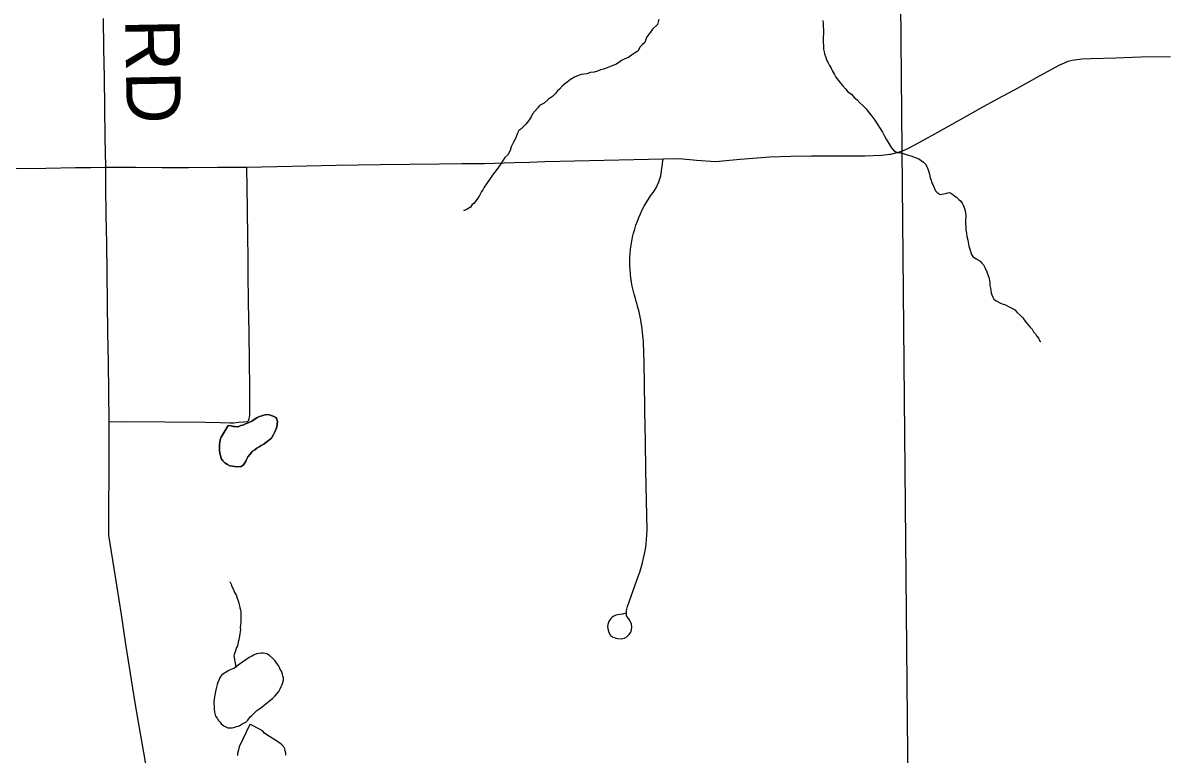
# Model space of a CAD drawing. Extents: x 103424 to 290657, y 38711 to 110967.
# Drawn here: x 114869 to 121217, y 59865 to 63924 of the extents above; entities that cross this region are included whole.
import ezdxf

# ---------------------------------------------------------------- set-up
doc = ezdxf.new("R2010")
doc.units = 0
for name, color, linetype in [('GM_X_Corporation', 7, 'Continuous'), ('GM_X_Minor_Lake', 7, 'Continuous'), ('GM_X_Minor_River', 7, 'Continuous'), ('GM_X_Township_Road', 7, 'Continuous'), ('GM_X_Township_Road_Text', 7, 'Continuous')]:
    doc.layers.add(name, color=color, linetype=linetype)

msp = doc.modelspace()

# ---------------------------------------------------------------- linework, layer by layer
at = {"layer": 'GM_X_Corporation'}
for points in [[(103423.7, 70904.9), (103423.7, 43132.7), (108691.3, 43264.4), (116952, 43470.9), (119934.2, 43543), (119908.2, 46302.1), (119859.8, 51426.6), (119800.4, 57496.9), (119747.3, 63220.6), (119711.4, 67089.1)], [(149451.3, 44180.8), (147524, 44122.7), (147511.7, 44122.4), (144100.1, 44042.4), (133604.6, 43873.3), (130307.3, 43800.5), (126993.8, 43728), (121865.1, 43580.2), (119934.2, 43543), (119908.2, 46302.1), (119859.8, 51426.6), (119800.4, 57496.9), (119747.3, 63220.6), (119711.4, 67089.1)]]:
    msp.add_lwpolyline(points, dxfattribs=at)
at = {"layer": 'GM_X_Minor_Lake'}
for points in [[(116006.8, 61689.4), (116007.9, 61689.5), (116024, 61687.7), (116036.2, 61683.9), (116046.3, 61684), (116062.5, 61682.3), (116078.5, 61688.6), (116088.6, 61690.8), (116104.6, 61699.1), (116118.6, 61703.4), (116138.6, 61713.8), (116152.6, 61722.1), (116166.6, 61732.5), (116180.6, 61738.8), (116194.6, 61743), (116204.7, 61747.2), (116220.8, 61749.5), (116236.9, 61747.8), (116247.1, 61743.9), (116257.2, 61740), (116271.5, 61734.2), (116277.7, 61724.2), (116282, 61710.1), (116278.4, 61681.8), (116274.6, 61669.6), (116268.7, 61657.4), (116262.8, 61647.2), (116257, 61635), (116247.2, 61618.6), (116231.2, 61606.3), (116217.3, 61593.9), (116205.3, 61585.6), (116191.4, 61577.3), (116179.4, 61571.1), (116167.4, 61562.8), (116155.4, 61554.5), (116143.5, 61546.2), (116129.6, 61529.8), (116117.7, 61515.5), (116109.9, 61501.2), (116106, 61491.1), (116100.2, 61480.9), (116092.3, 61470.6), (116080.3, 61462.3), (116058.1, 61460), (116042, 61461.7), (116031.8, 61463.6), (116017.7, 61465.4), (116003.4, 61473.2), (115989.2, 61481.1), (115978.9, 61493), (115968.6, 61505), (115964.3, 61523.1), (115962.1, 61533.1), (115959.7, 61551.3), (115959.6, 61561.4), (115959.2, 61583.6), (115961, 61595.8), (115962.8, 61609.9), (115968.6, 61624.2), (116006.8, 61689.4)], [(116217.3, 61593.9), (116231.2, 61606.3), (116247.2, 61618.6), (116257, 61635), (116262.8, 61647.2), (116268.7, 61657.4), (116274.6, 61669.6), (116278.4, 61681.8), (116282, 61710.1), (116277.7, 61724.2), (116271.5, 61734.2), (116257.2, 61740), (116247.1, 61743.9), (116236.9, 61747.8), (116220.8, 61749.5), (116204.7, 61747.2), (116194.6, 61743), (116180.6, 61738.8), (116166.6, 61732.5), (116152.6, 61722.1), (116138.6, 61713.8), (116118.6, 61703.4), (116104.6, 61699.1), (116088.6, 61690.8), (116078.5, 61688.6), (116062.5, 61682.3), (116046.3, 61684), (116036.2, 61683.9), (116024, 61687.7), (116007.9, 61689.5), (116006.8, 61689.4)], [(116006.8, 61689.4), (115968.6, 61624.2), (115962.8, 61609.9), (115961, 61595.8), (115959.2, 61583.6), (115959.6, 61561.4), (115959.7, 61551.3), (115962.1, 61533.1), (115964.3, 61523.1), (115968.6, 61505), (115978.9, 61493), (115989.2, 61481.1), (116003.4, 61473.2), (116017.7, 61465.4), (116031.8, 61463.6), (116042, 61461.7), (116058.1, 61460), (116080.3, 61462.3), (116092.3, 61470.6), (116100.2, 61480.9), (116106, 61491.1), (116109.9, 61501.2), (116117.7, 61515.5), (116129.6, 61529.8), (116143.5, 61546.2), (116155.4, 61554.5), (116167.4, 61562.8), (116179.4, 61571.1), (116191.4, 61577.3), (116205.3, 61585.6), (116217.3, 61593.9)], [(116124.6, 60401.2), (116062.5, 60359), (116052.6, 60348.7), (116038.6, 60340.4), (116022.5, 60334.1), (116010.5, 60329.8), (115972.6, 60305), (115958.8, 60286.6), (115956.9, 60276.4), (115951.1, 60264.2), (115947.2, 60252), (115943.5, 60235.8), (115939.7, 60221.6), (115935.9, 60203.4), (115932.2, 60183.1), (115930.5, 60168.9), (115928.7, 60154.8), (115928.9, 60142.6), (115929.1, 60130.5), (115929.3, 60116.4), (115931.7, 60098.2), (115938.1, 60076.1), (115946.4, 60064.1), (115954.6, 60052.2), (115962.9, 60042.2), (115969.1, 60032.2), (115983.4, 60022.3), (116005.8, 60010.6), (116015.9, 60010.7), (116030, 60011), (116040, 60013.1), (116054.1, 60017.4), (116064.1, 60019.6), (116076.1, 60025.9), (116086.1, 60032.1), (116106.1, 60042.5), (116116, 60052.8), (116129.9, 60071.2), (116139.8, 60079.4), (116167.6, 60106.2), (116177.6, 60114.4), (116187.5, 60120.6), (116237.1, 60160.5)], [(116237.1, 60160.5), (116239.3, 60161.9), (116253.2, 60174.2), (116267.2, 60186.6), (116277, 60198.9), (116288.9, 60213.2), (116296.7, 60227.5), (116302.6, 60239.7), (116306.4, 60251.9), (116310.3, 60262), (116314.1, 60276.2), (116313.9, 60288.4), (116311.7, 60298.4), (116309.5, 60308.5), (116303.2, 60324.6), (116297, 60334.5), (116292.7, 60346.6), (116286.5, 60356.6), (116278.2, 60368.6), (116267.9, 60382.6), (116255.6, 60396.5), (116237.1, 60412.4), (116222.8, 60422.2), (116212.7, 60424.1), (116202.6, 60425.9), (116190.5, 60425.7), (116178.4, 60423.5), (116164.3, 60421.3), (116148.3, 60414.9), (116138.3, 60408.7), (116128.3, 60402.5), (116124.6, 60401.2)], [(116128.6, 60028.7), (116068.1, 59904.5), (116064.3, 59888.3), (116058.6, 59868), (116058.8, 59857.9)], [(116216.8, 59975.9), (116210.1, 59981.6), (116197.8, 59993.5), (116181.4, 60003.3), (116135.8, 60027.2), (116128.6, 60028.7)], [(116327.1, 59858.3), (116326.9, 59870.4), (116324.7, 59882.5), (116322.5, 59894.5), (116316.3, 59904.6), (116306, 59916.5), (116291.7, 59928.4), (116216.8, 59975.9)]]:
    msp.add_lwpolyline(points, dxfattribs=at)
at = {"layer": 'GM_X_Minor_River'}
for points in [[(118397.5, 63945), (118389.9, 63914.5), (118362.1, 63889.8), (118350.3, 63871.5), (118342.4, 63861.2), (118328.6, 63842.8), (118319, 63814.4), (118305, 63802), (118293.1, 63791.7), (118281.4, 63767.3), (118261.4, 63754.9), (118245.5, 63744.5), (118231.5, 63734.2), (118217.5, 63727.9), (118205.5, 63721.6), (118189.5, 63715.3), (118161.5, 63694.6), (118133.5, 63684.1), (118113.4, 63675.6), (118101.4, 63671.4), (118089.4, 63667.2), (118073.3, 63662.9), (118057.3, 63656.5), (118039.2, 63650.2), (118017.1, 63647.8), (117997, 63641.4), (117980.9, 63639.1), (117968.8, 63636.9), (117954.7, 63634.6), (117928.7, 63622.1), (117906.7, 63609.6), (117888.8, 63595.2), (117872.9, 63582.8), (117860.9, 63572.5), (117845.1, 63556.1), (117835.1, 63545.8), (117823.3, 63531.5), (117807.4, 63515.1), (117785.5, 63500.5), (117761.6, 63477.9), (117735.6, 63465.4), (117723.7, 63451), (117696, 63418.3), (117688.2, 63402), (117674.5, 63379.5), (117658.7, 63361.1), (117644.8, 63346.7), (117630.8, 63334.4), (117620.9, 63326.1), (117613.1, 63311.9), (117603.4, 63285.4), (117589.7, 63258.9), (117578, 63236.5), (117572.3, 63216.2), (117558.6, 63191.8), (117542.7, 63177.4), (117532.9, 63161), (117517.1, 63136.5), (117497.4, 63109.9), (117477.7, 63083.4), (117458, 63054.8), (117440.2, 63030.2), (117428.4, 63011.8), (117420.6, 62997.6), (117412.7, 62987.3), (117403, 62965), (117393.1, 62950.7), (117383.3, 62938.4), (117371.4, 62922), (117361.4, 62915.8), (117351.6, 62901.5), (117333.6, 62889.1), (117319.6, 62882.8), (117315.6, 62882.7)], [(119307.7, 63937.7), (119308, 63919.5), (119308.2, 63903.3), (119310.6, 63885.2), (119310.9, 63865), (119309.2, 63844.8), (119309.7, 63818.5), (119310, 63796.3), (119310.3, 63778.1), (119314.6, 63764), (119316.8, 63752), (119321.1, 63737.9), (119329.5, 63715.8), (119335.8, 63701.8), (119344.1, 63687.8), (119352.5, 63671.7), (119360.8, 63655.7), (119371.2, 63637.7), (119379.6, 63621.7), (119391.9, 63605.7), (119404.3, 63589.7), (119418.7, 63573.8), (119433.1, 63557.9), (119445.5, 63541.9), (119465.9, 63528.1), (119480.3, 63510.2), (119496.7, 63496.3), (119513.1, 63480.4), (119529.5, 63464.5), (119548, 63446.6), (119562.4, 63426.7), (119578.9, 63406.7), (119595.4, 63384.8), (119638.9, 63316.8), (119647.3, 63298.8), (119657.7, 63278.7), (119668.1, 63262.8), (119678.5, 63244.7), (119688.8, 63230.8), (119699.1, 63216.8), (119711.4, 63208.9), (119721.5, 63205), (119733.6, 63205.2), (119751.9, 63199.5)], [(119751.9, 63199.5), (119770.1, 63193.7), (119782.3, 63189.9), (119794.5, 63186), (119810.7, 63180.2), (119824.9, 63174.4), (119839.2, 63168.6), (119853.4, 63160.7), (119865.7, 63150.8), (119876, 63138.9), (119884.3, 63126.9), (119890.6, 63108.8), (119899.1, 63084.7), (119903.5, 63064.6), (119907.7, 63050.5), (119909.9, 63040.4), (119916.1, 63030.4), (119920.4, 63018.4), (119926.7, 63004.3), (119932.9, 62992.3), (119941.2, 62982.4), (119957.5, 62970.5), (119987.7, 62977.1), (119999.7, 62981.3), (120011.8, 62981.5), (120028.1, 62971.7), (120038.3, 62963.8), (120050.6, 62953.9), (120060.9, 62943.9), (120073.1, 62934), (120079.4, 62924), (120085.6, 62912), (120094, 62894), (120098.4, 62873.8), (120100.8, 62849.6), (120099.1, 62829.4), (120100, 62774.9), (120104.4, 62756.7), (120106.7, 62738.6), (120111.1, 62718.5), (120115.5, 62696.3), (120117.7, 62684.2), (120122, 62668.1), (120126.3, 62654.1), (120132.6, 62638), (120138.8, 62628), (120157.2, 62614.2), (120169.4, 62608.3), (120179.6, 62600.4), (120189.9, 62590.5), (120198.1, 62580.5), (120208.5, 62562.5), (120216.9, 62542.4), (120225.3, 62522.4), (120229.7, 62504.2), (120234.1, 62482.1), (120234.4, 62465.9), (120236.6, 62451.8), (120238.8, 62439.7), (120241.1, 62425.6), (120245.3, 62413.6), (120249.6, 62401.5), (120255.8, 62389.5), (120268.1, 62381.6), (120288.4, 62369.9), (120302.7, 62364), (120320.9, 62358.3), (120337.2, 62350.4), (120355.5, 62340.6), (120371.8, 62330.8), (120386.2, 62316.9), (120402.6, 62301), (120417, 62287.1), (120433.5, 62263.1), (120445.9, 62247.2), (120456.1, 62237.2), (120468.5, 62223.3), (120476.8, 62209.3), (120487.1, 62197.3), (120493.3, 62187.3), (120503.6, 62173.4), (120511.9, 62157.3), (120514, 62155.4), (120516, 62155.4)], [(117315.6, 62882.7), (117315.6, 62880.7), (117315.6, 62880.7)], [(116016.4, 60820.9), (116018.4, 60818.9), (116024.7, 60808.9), (116028.9, 60794.8), (116037.3, 60778.8), (116043.6, 60762.7), (116051.9, 60748.7), (116058.3, 60730.7), (116062.5, 60716.6), (116066.8, 60702.5), (116071.1, 60688.4), (116073.3, 60676.4), (116075.5, 60666.3), (116077.7, 60654.2), (116077.9, 60640.1), (116078.1, 60630), (116078.4, 60613.8), (116078.6, 60599.7), (116076.9, 60581.4), (116075.1, 60567.3), (116075.3, 60555.2), (116073.5, 60545), (116071.7, 60530.9), (116068, 60510.6), (116066.2, 60498.4), (116062.3, 60488.3), (116060.5, 60476.1), (116058.7, 60466), (116054.8, 60455.8), (116047.1, 60433.5), (116041.3, 60417.2), (116039.4, 60411.1), (116050.7, 60347.6)]]:
    msp.add_lwpolyline(points, dxfattribs=at)
at = {"layer": 'GM_X_Township_Road'}
for points in [[(115567.5, 59710.4), (115539.6, 59873), (115515.8, 60011.4), (115492, 60149.8), (115466.4, 60312.8), (115440.8, 60475.9), (115415.2, 60639), (115389.6, 60802.1), (115367.8, 60941.4), (115345.9, 61080.7), (115346.3, 61245.8), (115346.8, 61410.8), (115347.1, 61560.1), (115347.5, 61709.5), (115345.2, 61874.5), (115343, 62039.6), (115340.7, 62204.6), (115338.4, 62369.7), (115336.1, 62534.8), (115333.8, 62699.8), (115331.6, 62856.1), (115329.5, 63012.4), (115328.5, 63123.3), (115326, 63288.4), (115323.4, 63453.4), (115320.9, 63618.4), (115318.3, 63783.5), (115315.8, 63948.5)], [(119733, 63208.3), (119757.8, 63216.9), (119783.1, 63227.8), (119841.8, 63259.4), (119960.9, 63326.9), (120070.9, 63388.5), (120181, 63450.1), (120275.3, 63501.5), (120369.6, 63553), (120513.5, 63632.6), (120622.5, 63691.6), (120647.1, 63702.4), (120668.7, 63710.8), (120691.3, 63717.4), (120716.2, 63721.3), (120743.7, 63724), (120794.1, 63725.9), (120933, 63730.3), (121071.9, 63734.8), (121236.9, 63738.2)], [(115328.5, 63123.3), (115493.6, 63122.5), (115640.8, 63121.7), (115788.1, 63121), (115950.1, 63122.3), (116112, 63123.7), (116277, 63127.1), (116442.1, 63130.4), (116607.1, 63133.7), (116728.9, 63136.1), (116850.7, 63138.6), (117015.8, 63140.2), (117180.8, 63141.8), (117304.9, 63142.9), (117429.1, 63144.1), (117594.1, 63148.8), (117679.3, 63151.2), (117764.4, 63153.6), (117929.5, 63157.4), (118094.5, 63161.3), (118257.6, 63165.1), (118420.6, 63168.9), (118512.4, 63170.3), (118607, 63162.5), (118712.4, 63153.7), (118849.2, 63167.7), (119012.8, 63179.9), (119128.7, 63183.4), (119244.7, 63186.8), (119392, 63186.2), (119539.3, 63185.6), (119634.3, 63188.7), (119679.4, 63194.3)], [(118213.6, 60646.8), (118196.1, 60642.5), (118181, 60639.9), (118159.2, 60635.9), (118146.8, 60630.9), (118137.5, 60625.1), (118130.1, 60617.7), (118120.4, 60600.6), (118114.2, 60583.9), (118112, 60570.9), (118115.4, 60553.2), (118119.6, 60539.7), (118129.3, 60523.4), (118139.4, 60515.6), (118158.3, 60508.6), (118169.3, 60505.9), (118188.4, 60504.6), (118197.2, 60506.1), (118205.8, 60508.6), (118219, 60515.6), (118233, 60528.4), (118241.5, 60542), (118245.4, 60555.3), (118246.6, 60571.5), (118244.6, 60586.6), (118240, 60598.3), (118232.2, 60611.9), (118222.5, 60624.8), (118218.3, 60633.1), (118217.1, 60643.7), (118218.2, 60661.2), (118223.7, 60684.1), (118243.7, 60741.6), (118283.6, 60855.7), (118291, 60875.7), (118299, 60900.7), (118306.3, 60926.1), (118312.6, 60951.7), (118318.2, 60977.5), (118322.7, 61003.4), (118326.3, 61029.5), (118329.1, 61055.8), (118330.8, 61082.1), (118331.8, 61108.4), (118328.8, 61273.4), (118325.8, 61438.4), (118322.8, 61603.4), (118319.8, 61768.5), (118316.8, 61933.5), (118315.3, 62021.3), (118313.7, 62109.1), (118312.9, 62136), (118312, 62153.6), (118310.7, 62171.1), (118309.2, 62188.6), (118307.2, 62206.1), (118304.9, 62223.5), (118302.7, 62240.9), (118299.9, 62258.2), (118296.6, 62275.6), (118293.4, 62292.8), (118289.6, 62310), (118285.6, 62327.1), (118281.3, 62344.2), (118276.8, 62361.1), (118272, 62378), (118266.8, 62394.8), (118259.7, 62418.6), (118253.9, 62440.7), (118249.2, 62463), (118244.9, 62485.5), (118241.6, 62508.1), (118239.1, 62530.8), (118237.4, 62553.6), (118236.4, 62576.4), (118236.9, 62622.1), (118238.2, 62644.9), (118240.4, 62667.6), (118243.5, 62690.3), (118247.2, 62712.8), (118251.8, 62735.1), (118257.3, 62757.4), (118263.4, 62779.4), (118270.2, 62801.2), (118278, 62822.7), (118286.3, 62843.9), (118295.4, 62864.8), (118305.5, 62885.5), (118316.1, 62905.7), (118327.1, 62925.6), (118339.3, 62945), (118351.8, 62964), (118365.2, 62982.7), (118373.3, 62994.3), (118382.3, 63009.2), (118390.4, 63024.9), (118397.4, 63041), (118403.2, 63057.5), (118408, 63074.5), (118420.6, 63168.9)], [(119679.4, 63194.3), (119684.4, 63194.9), (119733, 63208.3)], [(114831.5, 63115.4), (114996.5, 63118.1), (115161.5, 63120.7), (115245, 63122), (115328.5, 63123.3)], [(116121.9, 61719.1), (116127.4, 61745.3), (116128.8, 61785.4), (116127.3, 61901.3), (116125.6, 62040.7), (116123.5, 62205.8), (116121.4, 62370.8), (116119.4, 62535.9), (116118.2, 62631.6), (116117, 62727.4), (116114.9, 62892.5), (116113.4, 63008.1), (116112, 63123.7)], [(115347.5, 61709.5), (115435.2, 61710.8), (115880.3, 61707.7), (115963.8, 61705.3), (116017, 61703.2), (116039.7, 61703.9), (116067.3, 61706.7), (116093.5, 61709.5), (116114.4, 61711.5), (116121.9, 61719.1)]]:
    msp.add_lwpolyline(points, dxfattribs=at)

# ---------------------------------------------------------------- texts
at = {"layer": 'GM_X_Township_Road_Text'}
msp.add_text('RD', height=301.87, rotation=270.98286, dxfattribs=at).set_placement((115435.8, 63944.9))

doc.saveas('drawing.dxf')
